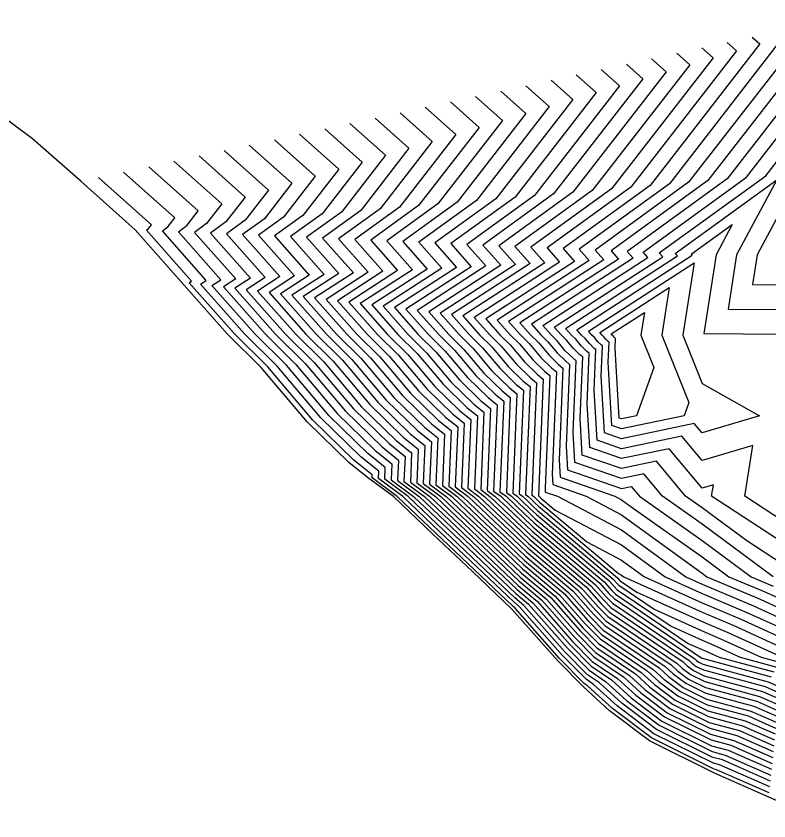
# Model space of a CAD drawing. Extents: x 2188792 to 2191981, y 386090 to 389710.
# Drawn here: x 2189244.8 to 2189338.3, y 386879.8 to 386979.7 of the extents above; entities that cross this region are included whole.
import ezdxf

# ---------------------------------------------------------------- set-up
doc = ezdxf.new("R2010")
doc.units = 0
for name, color, linetype in [('DTM Contours Major', 7, 'Continuous'), ('DTM Contours Minor', 7, 'Continuous'), ('Exist DTM QL2 LIDAR Elevation Point', 7, 'Continuous'), ('PH Exist DTM Breakline', 7, 'Continuous')]:
    doc.layers.add(name, color=color, linetype=linetype)

msp = doc.modelspace()

# ---------------------------------------------------------------- linework, layer by layer
at = {"layer": 'DTM Contours Major'}
for points in [[(2189343.041, 386978.02), (2189328.369, 386959.1), (2189316.745, 386950.685), (2189317.826, 386949.466), (2189305.988, 386941.803), (2189307.459, 386940.144), (2189308.543, 386939.07), (2189310.005, 386937.338), (2189311.338, 386936.04), (2189311.934, 386935.563), (2189311.403, 386922.819), (2189311.478, 386921.533), (2189315.635, 386920.097), (2189320.043, 386917.789), (2189328.548, 386911.592), (2189330.044, 386910.535), (2189330.638, 386910.096), (2189337.245, 386907.296), (2189340.045, 386906.018)], [(2189326.893, 386975.13), (2189328.501, 386973.697), (2189316.384, 386958.073), (2189306.785, 386951.124), (2189308.676, 386948.991), (2189298.9, 386942.663), (2189301.113, 386940.167), (2189302.743, 386938.551), (2189304.943, 386935.946), (2189306.948, 386933.993), (2189307.845, 386933.276), (2189307.308, 386920.393), (2189307.717, 386920.09), (2189308.338, 386919.5), (2189308.96, 386918.91), (2189309.582, 386918.321), (2189319.545, 386909.949), (2189319.753, 386909.714), (2189319.87, 386909.596), (2189321.953, 386908.186), (2189330.044, 386904.528), (2189333.158, 386903.209), (2189339.979, 386900.095)], [(2189311.268, 386971.775), (2189313.961, 386969.374), (2189304.4, 386957.045), (2189296.826, 386951.562), (2189299.527, 386948.515), (2189291.812, 386943.522), (2189294.767, 386940.19), (2189296.944, 386938.031), (2189299.881, 386934.553), (2189302.558, 386931.946), (2189303.755, 386930.988), (2189303.332, 386920.823), (2189304.335, 386920.079), (2189305.861, 386918.632), (2189307.387, 386917.185), (2189308.913, 386915.738), (2189316.774, 386909.132), (2189318.141, 386907.585), (2189318.905, 386906.812), (2189329.161, 386899.874), (2189329.352, 386899.698), (2189329.652, 386899.472), (2189330.137, 386899.233), (2189338.256, 386897.044), (2189339.684, 386896.416)], [(2189295.643, 386968.419), (2189299.421, 386965.051), (2189292.416, 386956.018), (2189286.866, 386952), (2189290.377, 386948.04), (2189284.724, 386944.382), (2189288.421, 386940.212), (2189291.145, 386937.512), (2189294.819, 386933.161), (2189298.168, 386929.899), (2189299.666, 386928.701), (2189299.356, 386921.253), (2189300.954, 386920.069), (2189303.384, 386917.764), (2189305.814, 386915.459), (2189308.243, 386913.154), (2189314.004, 386908.314), (2189316.529, 386905.457), (2189317.94, 386904.028), (2189325.455, 386898.944), (2189326.445, 386898.032), (2189328.009, 386896.857), (2189330.528, 386895.611), (2189336.477, 386894.008), (2189339.324, 386892.754)], [(2189280.018, 386965.063), (2189284.881, 386960.728), (2189280.431, 386954.99), (2189276.906, 386952.438), (2189281.227, 386947.565), (2189277.637, 386945.242), (2189282.076, 386940.235), (2189285.345, 386936.993), (2189289.757, 386931.769), (2189293.778, 386927.852), (2189295.577, 386926.414), (2189295.38, 386921.683), (2189297.572, 386920.058), (2189300.906, 386916.896), (2189304.24, 386913.734), (2189307.574, 386910.571), (2189311.233, 386907.497), (2189314.916, 386903.329), (2189316.976, 386901.244), (2189321.749, 386898.015), (2189323.538, 386896.366), (2189326.365, 386894.241), (2189330.918, 386891.99), (2189334.697, 386890.972), (2189338.965, 386889.093)], [(2189264.393, 386961.708), (2189270.341, 386956.405), (2189268.447, 386953.963), (2189266.946, 386952.877), (2189272.077, 386947.09), (2189270.549, 386946.101), (2189275.73, 386940.258), (2189279.546, 386936.474), (2189284.695, 386930.376), (2189289.388, 386925.805), (2189291.487, 386924.126), (2189291.403, 386922.112), (2189294.191, 386920.047), (2189298.429, 386916.028), (2189302.667, 386912.008), (2189306.905, 386907.988), (2189308.462, 386906.68), (2189313.304, 386901.201), (2189316.011, 386898.46), (2189318.043, 386897.085), (2189320.632, 386894.699), (2189324.722, 386891.626), (2189331.309, 386888.369), (2189332.917, 386887.936), (2189338.605, 386885.432)], [(2189326.976, 386949.941), (2189326.705, 386950.247), (2189339.333, 386959.389), (2189334.339, 386950.1), (2189333.295, 386943.35), (2189340.045, 386943.301)], [(2189340.045, 386914.346), (2189331.223, 386920.097), (2189331.443, 386921.496), (2189330.044, 386921.077), (2189325.941, 386925.995), (2189320.043, 386924.762), (2189316.077, 386926.132), (2189315.76, 386931.533), (2189316.023, 386937.851), (2189315.728, 386938.087), (2189315.067, 386938.73), (2189314.342, 386939.589), (2189313.805, 386940.121), (2189313.076, 386940.944), (2189326.976, 386949.941)]]:
    msp.add_lwpolyline(points, dxfattribs=at)
at = {"layer": 'DTM Contours Minor'}
for points in [[(2189345.949, 386978.885), (2189330.765, 386959.305), (2189318.737, 386950.598), (2189319.656, 386949.561), (2189307.405, 386941.632), (2189308.728, 386940.14), (2189309.703, 386939.173), (2189311.017, 386937.616), (2189312.216, 386936.449), (2189312.752, 386936.021), (2189312.274, 386924.561), (2189312.398, 386922.453), (2189319.217, 386920.097), (2189320.043, 386919.665), (2189321.636, 386918.504), (2189330.044, 386912.563), (2189333.385, 386910.096), (2189338.062, 386908.114), (2189340.045, 386907.209)], [(2189348.857, 386979.749), (2189333.162, 386959.511), (2189320.729, 386950.51), (2189321.486, 386949.656), (2189308.823, 386941.46), (2189309.997, 386940.135), (2189310.863, 386939.277), (2189312.03, 386937.895), (2189313.094, 386936.859), (2189313.57, 386936.478), (2189313.146, 386926.304), (2189313.318, 386923.373), (2189320.043, 386921.049), (2189321.247, 386921.301), (2189322.252, 386920.097), (2189330.044, 386914.591), (2189336.131, 386910.096), (2189338.88, 386908.931)], [(2189336.268, 386977.144), (2189337.225, 386976.291), (2189323.575, 386958.689), (2189312.761, 386950.861), (2189314.166, 386949.276), (2189303.153, 386942.147), (2189304.921, 386940.153), (2189306.223, 386938.862), (2189307.98, 386936.781), (2189309.582, 386935.221), (2189310.298, 386934.648), (2189309.693, 386920.135), (2189309.746, 386920.096), (2189309.825, 386920.021), (2189309.904, 386919.946), (2189309.983, 386919.871), (2189311.769, 386918.37), (2189320.043, 386914.037), (2189325.452, 386910.096), (2189330.044, 386908.02), (2189335.61, 386905.661), (2189340.045, 386903.637)], [(2189340.133, 386977.155), (2189325.972, 386958.894), (2189314.753, 386950.773), (2189315.996, 386949.371), (2189304.57, 386941.975), (2189306.19, 386940.149), (2189307.383, 386938.966), (2189308.993, 386937.059), (2189310.46, 386935.631), (2189311.116, 386935.106), (2189310.531, 386921.076), (2189310.559, 386920.614), (2189312.053, 386920.097), (2189320.043, 386915.913), (2189328.026, 386910.096), (2189330.044, 386909.184), (2189336.427, 386906.479), (2189340.045, 386904.828)], [(2189333.143, 386976.473), (2189334.317, 386975.426), (2189321.178, 386958.483), (2189310.769, 386950.948), (2189312.336, 386949.181), (2189301.735, 386942.319), (2189303.652, 386940.158), (2189305.063, 386938.758), (2189306.968, 386936.503), (2189308.704, 386934.812), (2189309.48, 386934.191), (2189308.898, 386920.221), (2189309.069, 386920.094), (2189309.329, 386919.847), (2189309.589, 386919.601), (2189309.85, 386919.354), (2189315.707, 386914.432), (2189320.043, 386912.161), (2189322.877, 386910.096), (2189330.044, 386906.856), (2189334.793, 386904.844), (2189340.045, 386902.446)], [(2189330.018, 386975.802), (2189331.409, 386974.562), (2189318.781, 386958.278), (2189308.777, 386951.036), (2189310.506, 386949.086), (2189300.318, 386942.491), (2189302.382, 386940.162), (2189303.903, 386938.654), (2189305.956, 386936.224), (2189307.826, 386934.402), (2189308.662, 386933.733), (2189308.103, 386920.307), (2189308.393, 386920.092), (2189308.834, 386919.674), (2189309.275, 386919.256), (2189309.716, 386918.837), (2189319.646, 386910.493), (2189320.043, 386910.285), (2189320.303, 386910.096), (2189330.044, 386905.692), (2189333.975, 386904.026), (2189340.045, 386901.256)], [(2189335.559, 386959.716), (2189347.646, 386975.302)], [(2189323.768, 386974.459), (2189325.593, 386972.832), (2189313.987, 386957.867), (2189304.793, 386951.211), (2189306.846, 386948.895), (2189297.483, 386942.835), (2189299.844, 386940.171), (2189301.584, 386938.447), (2189303.931, 386935.667), (2189306.07, 386933.584), (2189307.027, 386932.818), (2189306.513, 386920.479), (2189307.04, 386920.088), (2189307.843, 386919.326), (2189308.645, 386918.565), (2189309.448, 386917.804), (2189318.991, 386909.786), (2189319.431, 386909.288), (2189319.677, 386909.039), (2189324.077, 386906.062), (2189330.044, 386903.365), (2189332.34, 386902.391), (2189337.371, 386900.095), (2189339.68, 386899.473)], [(2189317.518, 386973.117), (2189319.777, 386971.103), (2189309.194, 386957.456), (2189300.809, 386951.387), (2189303.186, 386948.705), (2189294.647, 386943.179), (2189297.306, 386940.18), (2189299.264, 386938.239), (2189301.906, 386935.11), (2189304.314, 386932.765), (2189305.391, 386931.903), (2189304.922, 386920.651), (2189305.688, 386920.083), (2189306.852, 386918.979), (2189308.016, 386917.875), (2189309.18, 386916.771), (2189317.882, 386909.459), (2189318.786, 386908.437), (2189319.291, 386907.925), (2189328.326, 386901.813), (2189330.044, 386901.037), (2189330.705, 386900.756), (2189332.154, 386900.095), (2189338.968, 386898.258)], [(2189320.643, 386973.788), (2189322.685, 386971.968), (2189311.591, 386957.662), (2189302.801, 386951.299), (2189305.016, 386948.8), (2189296.065, 386943.007), (2189298.575, 386940.176), (2189300.424, 386938.343), (2189302.918, 386935.389), (2189305.192, 386933.174), (2189306.209, 386932.361), (2189305.717, 386920.565), (2189306.364, 386920.086), (2189307.347, 386919.153), (2189308.331, 386918.22), (2189309.314, 386917.287), (2189318.437, 386909.622), (2189319.108, 386908.862), (2189319.484, 386908.482), (2189326.201, 386903.938), (2189330.044, 386902.201), (2189331.523, 386901.574), (2189334.762, 386900.095), (2189339.324, 386898.866)], [(2189314.393, 386972.446), (2189316.869, 386970.239), (2189306.797, 386957.251), (2189298.817, 386951.474), (2189301.357, 386948.61), (2189293.23, 386943.351), (2189296.037, 386940.185), (2189298.104, 386938.135), (2189300.894, 386934.832), (2189303.436, 386932.356), (2189304.573, 386931.446), (2189304.127, 386920.737), (2189305.012, 386920.081), (2189306.357, 386918.806), (2189307.702, 386917.53), (2189309.047, 386916.254), (2189317.328, 386909.295), (2189318.463, 386908.011), (2189319.098, 386907.368), (2189329.902, 386900.06), (2189329.933, 386900.032), (2189329.981, 386899.995), (2189330.059, 386899.957), (2189338.612, 386897.651)], [(2189308.143, 386971.104), (2189311.053, 386968.51), (2189302.003, 386956.84), (2189294.834, 386951.65), (2189297.697, 386948.42), (2189290.395, 386943.694), (2189293.498, 386940.194), (2189295.784, 386937.928), (2189298.869, 386934.275), (2189301.68, 386931.537), (2189302.937, 386930.531), (2189302.536, 386920.909), (2189303.659, 386920.077), (2189305.366, 386918.458), (2189307.072, 386916.84), (2189308.779, 386915.221), (2189316.22, 386908.968), (2189317.818, 386907.16), (2189318.712, 386906.255), (2189328.42, 386899.688), (2189328.77, 386899.365), (2189329.324, 386898.949), (2189330.215, 386898.508), (2189337.9, 386896.437), (2189339.612, 386895.683)], [(2189305.018, 386970.432), (2189308.145, 386967.645), (2189299.606, 386956.634), (2189292.842, 386951.737), (2189295.867, 386948.325), (2189288.977, 386943.866), (2189292.229, 386940.199), (2189294.624, 386937.824), (2189297.856, 386933.996), (2189300.802, 386931.127), (2189302.12, 386930.073), (2189301.741, 386920.995), (2189302.983, 386920.075), (2189304.87, 386918.285), (2189306.758, 386916.495), (2189308.645, 386914.704), (2189315.666, 386908.805), (2189317.496, 386906.734), (2189318.519, 386905.698), (2189327.679, 386899.502), (2189328.189, 386899.032), (2189328.995, 386898.426), (2189330.293, 386897.784), (2189337.544, 386895.829), (2189339.54, 386894.951)], [(2189298.768, 386969.09), (2189302.329, 386965.916), (2189294.812, 386956.223), (2189288.858, 386951.913), (2189292.207, 386948.135), (2189286.142, 386944.21), (2189289.691, 386940.208), (2189292.304, 386937.616), (2189295.832, 386933.439), (2189299.046, 386930.309), (2189300.484, 386929.158), (2189300.151, 386921.167), (2189301.63, 386920.071), (2189303.879, 386917.938), (2189306.128, 386915.804), (2189308.377, 386913.671), (2189314.558, 386908.478), (2189316.851, 386905.883), (2189318.133, 386904.584), (2189326.196, 386899.13), (2189327.026, 386898.365), (2189328.338, 386897.38), (2189330.449, 386896.336), (2189336.832, 386894.615), (2189339.396, 386893.487)], [(2189301.893, 386969.761), (2189305.237, 386966.78), (2189297.209, 386956.429), (2189290.85, 386951.825), (2189294.037, 386948.23), (2189287.56, 386944.038), (2189290.96, 386940.203), (2189293.464, 386937.72), (2189296.844, 386933.718), (2189299.924, 386930.718), (2189301.302, 386929.616), (2189300.946, 386921.081), (2189302.306, 386920.073), (2189304.375, 386918.111), (2189306.443, 386916.149), (2189308.511, 386914.188), (2189315.112, 386908.641), (2189317.174, 386906.309), (2189318.326, 386905.141), (2189326.938, 386899.316), (2189327.608, 386898.698), (2189328.666, 386897.903), (2189330.371, 386897.06), (2189337.188, 386895.222), (2189339.468, 386894.219)], [(2189289.393, 386967.077), (2189293.605, 386963.322), (2189287.622, 386955.607), (2189282.882, 386952.175), (2189286.717, 386947.85), (2189281.889, 386944.726), (2189285.883, 386940.221), (2189288.825, 386937.305), (2189292.794, 386932.604), (2189296.412, 386929.08), (2189298.03, 386927.786), (2189297.765, 386921.425), (2189299.601, 386920.064), (2189302.393, 386917.417), (2189305.184, 386914.769), (2189307.976, 386912.121), (2189312.895, 386907.987), (2189315.884, 386904.606), (2189317.555, 386902.914), (2189323.973, 386898.573), (2189325.282, 386897.365), (2189327.351, 386895.81), (2189330.684, 386894.163), (2189335.765, 386892.793), (2189339.18, 386891.29)], [(2189292.518, 386967.748), (2189296.513, 386964.187), (2189290.019, 386955.812), (2189284.874, 386952.088), (2189288.547, 386947.945), (2189283.307, 386944.554), (2189287.152, 386940.217), (2189289.985, 386937.408), (2189293.807, 386932.882), (2189297.29, 386929.49), (2189298.848, 386928.244), (2189298.56, 386921.339), (2189300.277, 386920.067), (2189302.888, 386917.59), (2189305.499, 386915.114), (2189308.11, 386912.638), (2189313.449, 386908.151), (2189316.206, 386905.032), (2189317.748, 386903.471), (2189324.714, 386898.758), (2189325.864, 386897.699), (2189327.68, 386896.333), (2189330.606, 386894.887), (2189336.121, 386893.401), (2189339.252, 386892.022)], [(2189337.956, 386959.922), (2189343.584, 386967.18)], [(2189286.268, 386966.406), (2189290.697, 386962.457), (2189285.225, 386955.401), (2189280.89, 386952.263), (2189284.887, 386947.755), (2189280.472, 386944.898), (2189284.614, 386940.226), (2189287.665, 386937.201), (2189291.782, 386932.325), (2189295.534, 386928.671), (2189297.212, 386927.329), (2189296.97, 386921.511), (2189298.925, 386920.062), (2189301.897, 386917.243), (2189304.87, 386914.424), (2189307.842, 386911.605), (2189312.341, 386907.824), (2189315.561, 386904.181), (2189317.362, 386902.357), (2189323.232, 386898.387), (2189324.701, 386897.032), (2189327.023, 386895.287), (2189330.762, 386893.439), (2189335.409, 386892.186), (2189339.108, 386890.558)], [(2189283.143, 386965.735), (2189287.789, 386961.593), (2189282.828, 386955.196), (2189278.898, 386952.351), (2189283.057, 386947.66), (2189279.054, 386945.07), (2189283.345, 386940.23), (2189286.505, 386937.097), (2189290.77, 386932.047), (2189294.656, 386928.262), (2189296.395, 386926.871), (2189296.175, 386921.597), (2189298.249, 386920.06), (2189301.402, 386917.069), (2189304.555, 386914.079), (2189307.708, 386911.088), (2189311.787, 386907.66), (2189315.239, 386903.755), (2189317.169, 386901.8), (2189322.49, 386898.201), (2189324.12, 386896.699), (2189326.694, 386894.764), (2189330.84, 386892.715), (2189335.053, 386891.579), (2189339.036, 386889.825)], [(2189276.893, 386964.392), (2189281.973, 386959.864), (2189278.034, 386954.785), (2189274.914, 386952.526), (2189279.397, 386947.47), (2189276.219, 386945.413), (2189280.806, 386940.239), (2189284.185, 386936.889), (2189288.745, 386931.49), (2189292.9, 386927.443), (2189294.759, 386925.956), (2189294.584, 386921.768), (2189296.896, 386920.056), (2189300.411, 386916.722), (2189303.926, 386913.388), (2189307.44, 386910.055), (2189310.679, 386907.334), (2189314.594, 386902.904), (2189316.783, 386900.687), (2189321.008, 386897.829), (2189322.957, 386896.032), (2189326.037, 386893.718), (2189330.996, 386891.266), (2189334.341, 386890.364), (2189338.893, 386888.361)], [(2189270.643, 386963.05), (2189276.157, 386958.135), (2189273.241, 386954.374), (2189270.93, 386952.701), (2189275.737, 386947.28), (2189273.384, 386945.757), (2189278.268, 386940.249), (2189281.866, 386936.682), (2189286.72, 386930.933), (2189291.144, 386926.624), (2189293.123, 386925.041), (2189292.994, 386921.94), (2189295.543, 386920.052), (2189299.42, 386916.375), (2189303.296, 386912.698), (2189307.173, 386909.021), (2189309.571, 386907.007), (2189313.949, 386902.053), (2189316.397, 386899.573), (2189319.526, 386897.457), (2189321.794, 386895.366), (2189325.379, 386892.672), (2189331.152, 386889.818), (2189333.629, 386889.15), (2189338.749, 386886.896)], [(2189273.768, 386963.721), (2189279.065, 386958.999), (2189275.638, 386954.579), (2189272.922, 386952.614), (2189277.567, 386947.375), (2189274.802, 386945.585), (2189279.537, 386940.244), (2189283.025, 386936.786), (2189287.732, 386931.212), (2189292.022, 386927.034), (2189293.941, 386925.499), (2189293.789, 386921.854), (2189296.22, 386920.054), (2189299.915, 386916.549), (2189303.611, 386913.043), (2189307.307, 386909.538), (2189310.125, 386907.17), (2189314.272, 386902.478), (2189316.59, 386900.13), (2189320.267, 386897.643), (2189322.376, 386895.699), (2189325.708, 386893.195), (2189331.074, 386890.542), (2189333.985, 386889.757), (2189338.821, 386887.629)], [(2189267.518, 386962.379), (2189273.249, 386957.27), (2189270.844, 386954.168), (2189268.938, 386952.789), (2189273.907, 386947.185), (2189271.966, 386945.929), (2189276.999, 386940.253), (2189280.706, 386936.578), (2189285.708, 386930.655), (2189290.266, 386926.215), (2189292.305, 386924.584), (2189292.199, 386922.026), (2189294.867, 386920.05), (2189298.924, 386916.201), (2189302.982, 386912.353), (2189307.039, 386908.505), (2189309.017, 386906.843), (2189313.627, 386901.627), (2189316.204, 386899.017), (2189318.784, 386897.271), (2189321.213, 386895.033), (2189325.05, 386892.149), (2189331.231, 386889.093), (2189333.273, 386888.543), (2189338.677, 386886.164)], [(2189338.533, 386884.7), (2189332.561, 386887.328), (2189331.387, 386887.645), (2189324.393, 386891.102), (2189320.051, 386894.366), (2189317.302, 386896.899), (2189315.818, 386897.903), (2189312.982, 386900.776), (2189307.908, 386906.516), (2189306.771, 386907.472), (2189302.352, 386911.663), (2189297.933, 386915.854), (2189293.515, 386920.045), (2189290.608, 386922.198), (2189290.67, 386923.669), (2189288.51, 386925.396), (2189283.683, 386930.098), (2189278.386, 386936.37), (2189274.461, 386940.262), (2189269.131, 386946.273), (2189270.247, 386946.995), (2189264.955, 386952.964), (2189266.05, 386953.758), (2189267.433, 386955.541), (2189261.268, 386961.037)], [(2189338.461, 386883.967), (2189332.205, 386886.721), (2189331.465, 386886.921), (2189324.064, 386890.579), (2189319.469, 386894.033), (2189316.561, 386896.714), (2189315.626, 386897.346), (2189312.659, 386900.35), (2189307.354, 386906.353), (2189306.637, 386906.955), (2189302.038, 386911.318), (2189297.438, 386915.68), (2189292.838, 386920.043), (2189289.813, 386922.284), (2189289.852, 386923.211), (2189287.632, 386924.987), (2189282.67, 386929.819), (2189277.226, 386936.266), (2189273.191, 386940.267), (2189267.714, 386946.445), (2189268.417, 386946.9), (2189262.963, 386953.052), (2189263.653, 386953.552), (2189264.525, 386954.676), (2189258.143, 386960.366)], [(2189340.045, 386911.648), (2189335.588, 386914.553), (2189330.044, 386918.647), (2189327.992, 386920.097), (2189324.376, 386924.43), (2189320.043, 386923.525), (2189315.158, 386925.213), (2189314.889, 386929.79), (2189315.205, 386937.393), (2189314.85, 386937.678), (2189314.055, 386938.452), (2189313.182, 386939.485), (2189312.536, 386940.126), (2189311.658, 386941.116), (2189325.146, 386949.846), (2189324.713, 386950.335), (2189337.956, 386959.922)], [(2189338.389, 386883.235), (2189331.849, 386886.114), (2189331.543, 386886.196), (2189323.736, 386890.056), (2189318.888, 386893.7), (2189315.819, 386896.528), (2189315.433, 386896.789), (2189312.337, 386899.925), (2189306.8, 386906.189), (2189306.504, 386906.438), (2189301.723, 386910.973), (2189296.943, 386915.507), (2189292.162, 386920.041), (2189289.018, 386922.37), (2189289.034, 386922.754), (2189286.754, 386924.577), (2189281.658, 386929.541), (2189276.066, 386936.163), (2189271.922, 386940.271), (2189266.296, 386946.617), (2189266.587, 386946.805), (2189260.971, 386953.14), (2189261.256, 386953.347), (2189261.617, 386953.812), (2189255.018, 386959.694)], [(2189338.877, 386910.096), (2189330.044, 386916.619), (2189325.122, 386920.097), (2189322.812, 386922.866), (2189320.043, 386922.287), (2189314.238, 386924.293), (2189314.017, 386928.047), (2189314.387, 386936.936), (2189313.972, 386937.268), (2189313.042, 386938.173), (2189312.022, 386939.381), (2189311.267, 386940.13), (2189310.241, 386941.288), (2189323.316, 386949.751), (2189322.721, 386950.422), (2189335.559, 386959.716)], [(2189340.045, 386955.948), (2189336.901, 386950.1), (2189336.325, 386946.38), (2189340.045, 386946.354)], [(2189328.806, 386950.036), (2189328.696, 386950.159), (2189333.792, 386953.848), (2189331.777, 386950.1), (2189330.264, 386940.319), (2189340.045, 386940.249)], [(2189340.045, 386917.045), (2189335.363, 386920.097), (2189336.354, 386926.407), (2189330.044, 386924.517), (2189327.505, 386927.559), (2189320.043, 386926), (2189316.997, 386927.052), (2189316.631, 386933.276), (2189316.841, 386938.308), (2189316.606, 386938.496), (2189316.079, 386939.009), (2189315.502, 386939.693), (2189315.074, 386940.117), (2189314.493, 386940.772), (2189328.806, 386950.036)], [(2189317.659, 386938.765), (2189317.484, 386938.906), (2189317.092, 386939.287), (2189316.662, 386939.796), (2189316.343, 386940.112), (2189315.911, 386940.6), (2189329.045, 386949.101), (2189327.63, 386940.099), (2189330.044, 386934.115), (2189337.193, 386930.098), (2189330.044, 386927.956), (2189329.07, 386929.124), (2189320.043, 386927.237), (2189317.917, 386927.972), (2189317.503, 386935.019), (2189317.659, 386938.765)], [(2189318.477, 386939.223), (2189318.362, 386939.315), (2189318.104, 386939.566), (2189317.822, 386939.9), (2189317.613, 386940.108), (2189317.328, 386940.428), (2189325.957, 386946.013), (2189325.027, 386940.099), (2189328.398, 386931.744), (2189327.809, 386930.098), (2189320.043, 386928.475), (2189318.837, 386928.892), (2189318.374, 386936.761), (2189318.477, 386939.223)], [(2189319.295, 386939.68), (2189319.24, 386939.724), (2189319.117, 386939.844), (2189318.982, 386940.004), (2189318.882, 386940.103), (2189318.746, 386940.256), (2189322.869, 386942.925), (2189322.425, 386940.099), (2189324.035, 386936.107), (2189321.888, 386930.098), (2189320.043, 386929.713), (2189319.756, 386929.812), (2189319.246, 386938.504), (2189319.295, 386939.68)]]:
    msp.add_lwpolyline(points, dxfattribs=at)
at = {"layer": 'Exist DTM QL2 LIDAR Elevation Point'}
for p, q in [((2189330.044, 386950.1), (2189330.044, 386950.1)), ((2189320.043, 386940.099), (2189320.043, 386940.099)), ((2189330.044, 386940.099), (2189330.044, 386940.099)), ((2189320.043, 386930.098), (2189320.043, 386930.098)), ((2189330.044, 386930.098), (2189330.044, 386930.098)), ((2189310.042, 386920.097), (2189310.042, 386920.097)), ((2189320.043, 386920.097), (2189320.043, 386920.097)), ((2189330.044, 386920.097), (2189330.044, 386920.097)), ((2189320.043, 386910.096), (2189320.043, 386910.096)), ((2189330.044, 386910.096), (2189330.044, 386910.096)), ((2189330.044, 386900.095), (2189330.044, 386900.095))]:
    msp.add_line(p, q, dxfattribs=at)
at = {"layer": 'PH Exist DTM Breakline'}
msp.add_lwpolyline([(2189345.079, 386879.751), (2189338.339, 386882.718), (2189331.598, 386885.686), (2189323.504, 386889.687), (2189318.478, 386893.464), (2189315.297, 386896.397), (2189312.109, 386899.624), (2189306.409, 386906.074), (2189301.501, 386910.729), (2189296.593, 386915.384), (2189291.685, 386920.04), (2189288.457, 386922.431), (2189286.134, 386924.288), (2189280.944, 386929.344), (2189275.248, 386936.089), (2189271.027, 386940.275), (2189265.296, 386946.738), (2189259.565, 386953.202), (2189252.813, 386959.221), (2189246.833, 386964.48), (2189239.955, 386969.599)], dxfattribs=at)

doc.saveas('drawing.dxf')
